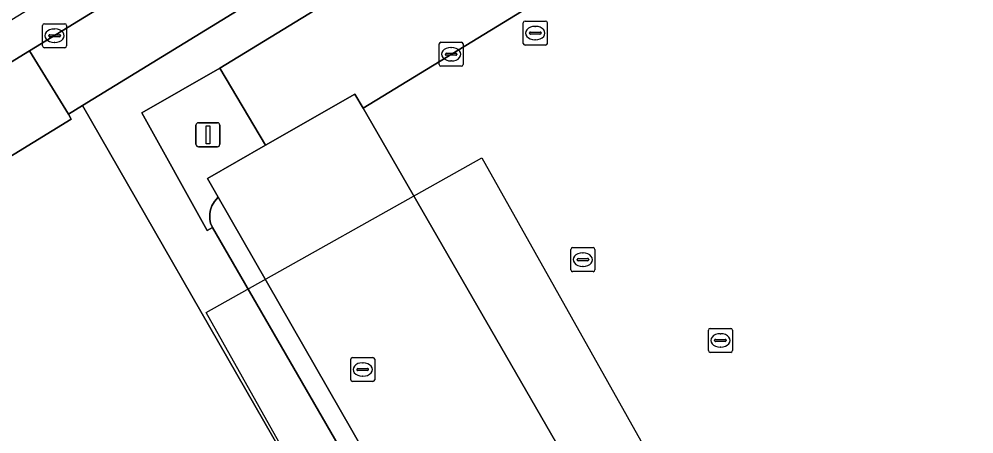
# Model space of a CAD drawing. Extents: x 158455 to 159797, y 387218 to 388672.
# Drawn here: x 159060.22 to 159099.92, y 387476.86 to 387494.14 of the extents above; entities that cross this region are included whole.
import ezdxf

# ---------------------------------------------------------------- set-up
doc = ezdxf.new("R2010")
doc.units = 0
for name, color, linetype in [('IMGEO_Erf', 7, 'Continuous'), ('IMGEO_Groenvoorziening', 7, 'Continuous'), ('IMGEO_Haag', 7, 'Continuous'), ('IMGEO_Hek', 7, 'Continuous'), ('IMGEO_Kolk', 7, 'Continuous'), ('IMGEO_Lichtmast', 7, 'Continuous'), ('IMGEO_Pand', 7, 'Continuous'), ('IMGEO_Pand_vergunning_verleend', 7, 'Continuous'), ('IMGEO_Parkeervlak_open', 7, 'Continuous'), ('IMGEO_Rijbaan_lokaal_gesloten', 7, 'Continuous'), ('IMGEO_Rioolput', 7, 'Continuous'), ('IMGEO_Voetpad_open', 7, 'Continuous')]:
    doc.layers.add(name, color=color, linetype=linetype)

msp = doc.modelspace()

# ---------------------------------------------------------------- linework, layer by layer
at = {"layer": 'IMGEO_Erf'}
for points in [[(159095.568, 387503.318), (159090.153, 387500), (159074.527, 387490.425), (159084.805, 387472.576), (159078.647, 387469.01), (159068.5, 387486.719), (159068.341, 387486.542), (159068.237, 387486.362), (159068.177, 387486.19), (159068.151, 387486.049), (159068.145, 387485.907), (159068.154, 387485.791), (159068.184, 387485.646), (159068.255, 387485.463), (159080.606, 387464.071), (159078.689, 387462.941), (159079.733, 387461.119), (159081.708, 387462.172), (159084.568, 387457.091), (159114.05, 387405.783)], [(159083.935, 387453.791), (159079.733, 387461.119), (159078.689, 387462.941), (159062.862, 387490.543), (159062.274, 387490.183), (159062.388, 387489.966), (159053.073, 387484.253), (159045.71, 387479.753), (159045.602, 387479.917), (159022.496, 387465.708)]]:
    msp.add_lwpolyline(points, dxfattribs=at)
at = {"layer": 'IMGEO_Groenvoorziening'}
for points in [[(159095.93, 387510.833), (159094.978, 387510.25), (159062.862, 387490.543), (159078.689, 387462.941), (159080.606, 387464.071), (159068.255, 387485.463)], [(159068.255, 387485.463), (159068.041, 387485.341), (159065.322, 387490.235), (159068.57, 387492.093), (159093.263, 387507.215), (159095.568, 387503.318)]]:
    msp.add_lwpolyline(points, dxfattribs=at)
msp.add_lwpolyline([(159068.57, 387492.093), (159065.322, 387490.235), (159068.041, 387485.341), (159068.255, 387485.463), (159068.184, 387485.646), (159068.154, 387485.791), (159068.145, 387485.907), (159068.151, 387486.049), (159068.177, 387486.19), (159068.237, 387486.362), (159068.341, 387486.542), (159068.5, 387486.719), (159068.052, 387487.5), (159070.464, 387488.883)], close=True, dxfattribs=at)
at = {"layer": 'IMGEO_Haag'}
for points in [[(159095.93, 387510.833), (159094.978, 387510.25), (159062.862, 387490.543), (159078.689, 387462.941), (159080.606, 387464.071), (159068.255, 387485.463)], [(159068.255, 387485.463), (159068.041, 387485.341), (159065.322, 387490.235), (159068.57, 387492.093), (159093.263, 387507.215), (159095.568, 387503.318)]]:
    msp.add_lwpolyline(points, dxfattribs=at)
at = {"layer": 'IMGEO_Hek'}
msp.add_lwpolyline([(159112.122, 387404.631), (159083.935, 387453.791), (159079.733, 387461.119), (159078.689, 387462.941), (159062.862, 387490.543)], dxfattribs=at)
at = {"layer": 'IMGEO_Kolk'}
for p, q in [((159061.195, 387493.021), (159061.195, 387493.873)), ((159061.27, 387493.947), (159062.122, 387493.947)), ((159061.683, 387493.727), (159061.708, 387493.727)), ((159062.196, 387493.873), (159062.196, 387493.021)), ((159061.454, 387493.441), (159061.454, 387493.453)), ((159061.892, 387493.404), (159061.494, 387493.404)), ((159061.497, 387493.49), (159061.895, 387493.49)), ((159061.938, 387493.453), (159061.938, 387493.441)), ((159062.122, 387492.947), (159061.27, 387492.947)), ((159061.706, 387493.167), (159061.681, 387493.167)), ((159077.685, 387492.251), (159077.685, 387493.103)), ((159077.76, 387493.177), (159078.612, 387493.177)), ((159078.173, 387492.957), (159078.198, 387492.957)), ((159078.686, 387493.103), (159078.686, 387492.251)), ((159077.944, 387492.671), (159077.944, 387492.683)), ((159078.382, 387492.634), (159077.984, 387492.634)), ((159077.987, 387492.72), (159078.385, 387492.72)), ((159078.428, 387492.683), (159078.428, 387492.671)), ((159078.612, 387492.177), (159077.76, 387492.177)), ((159078.196, 387492.397), (159078.171, 387492.397)), ((159088.884, 387480.333), (159088.884, 387481.185)), ((159088.959, 387481.259), (159089.811, 387481.259)), ((159089.372, 387481.039), (159089.397, 387481.039)), ((159089.885, 387481.185), (159089.885, 387480.333)), ((159089.143, 387480.753), (159089.143, 387480.765)), ((159089.581, 387480.716), (159089.183, 387480.716)), ((159089.186, 387480.802), (159089.584, 387480.802)), ((159089.627, 387480.765), (159089.627, 387480.753)), ((159089.811, 387480.259), (159088.959, 387480.259)), ((159089.395, 387480.479), (159089.37, 387480.479))]:
    msp.add_line(p, q, dxfattribs=at)
for points in [[(159061.195, 387493.021), (159061.195, 387493.873)], [(159061.27, 387493.947), (159062.122, 387493.947)], [(159062.196, 387493.873), (159062.196, 387493.021)], [(159062.122, 387492.947), (159061.27, 387492.947)], [(159077.685, 387492.251), (159077.685, 387493.103)], [(159077.76, 387493.177), (159078.612, 387493.177)], [(159078.686, 387493.103), (159078.686, 387492.251)], [(159078.612, 387492.177), (159077.76, 387492.177)], [(159088.884, 387480.333), (159088.884, 387481.185)], [(159088.959, 387481.259), (159089.811, 387481.259)], [(159089.885, 387481.185), (159089.885, 387480.333)], [(159089.811, 387480.259), (159088.959, 387480.259)]]:
    msp.add_lwpolyline(points, dxfattribs=at)
for centre, radius, start, end in [((159061.272, 387493.871), 0.0765, 91.552, 178.448), ((159061.272, 387493.871), 0.0765, 91.552, 178.448), ((159062.12, 387493.871), 0.0765, 1.552, 88.448), ((159062.12, 387493.871), 0.0765, 1.552, 88.448), ((159061.494, 387493.45), 0.0403, 85.8775, 175.7526), ((159061.491, 387493.44), 0.0366, 178.938, 274.7102), ((159061.895, 387493.447), 0.043, 264.8664, 352.4533), ((159061.899, 387493.452), 0.0386, 1.7309, 96.639), ((159061.272, 387493.023), 0.0765, 181.552, 268.448), ((159061.272, 387493.023), 0.0765, 181.552, 268.448), ((159062.12, 387493.023), 0.0765, 271.552, 358.448), ((159062.12, 387493.023), 0.0765, 271.552, 358.448), ((159077.762, 387493.101), 0.0765, 91.552, 178.448), ((159077.762, 387493.101), 0.0765, 91.552, 178.448), ((159078.61, 387493.101), 0.0765, 1.552, 88.448), ((159078.61, 387493.101), 0.0765, 1.552, 88.448), ((159077.984, 387492.68), 0.0403, 85.8775, 175.7526), ((159077.981, 387492.67), 0.0366, 178.938, 274.7102), ((159078.385, 387492.677), 0.043, 264.8664, 352.4533), ((159078.389, 387492.682), 0.0386, 1.7309, 96.639), ((159077.762, 387492.253), 0.0765, 181.552, 268.448), ((159077.762, 387492.253), 0.0765, 181.552, 268.448), ((159078.61, 387492.253), 0.0765, 271.552, 358.448), ((159078.61, 387492.253), 0.0765, 271.552, 358.448), ((159088.961, 387481.183), 0.0765, 91.552, 178.448), ((159088.961, 387481.183), 0.0765, 91.552, 178.448), ((159089.809, 387481.183), 0.0765, 1.552, 88.448), ((159089.809, 387481.183), 0.0765, 1.552, 88.448), ((159089.183, 387480.762), 0.0403, 85.8775, 175.7526), ((159089.18, 387480.752), 0.0366, 178.938, 274.7102), ((159089.584, 387480.759), 0.043, 264.8664, 352.4533), ((159089.588, 387480.764), 0.0386, 1.7309, 96.639), ((159088.961, 387480.335), 0.0765, 181.552, 268.448), ((159088.961, 387480.335), 0.0765, 181.552, 268.448), ((159089.809, 387480.335), 0.0765, 271.552, 358.448), ((159089.809, 387480.335), 0.0765, 271.552, 358.448)]:
    msp.add_arc(centre, radius, start, end, dxfattribs=at)
for centre, major_axis, ratio, start_param, end_param in [((159061.682, 387493.447), (-0.387, 0.002), 0.722429, 4.712389, 7.853982), ((159061.707, 387493.447), (-0.39, 0.002), 0.717154, 1.570796, 4.712389), ((159078.172, 387492.677), (-0.387, 0.002), 0.722429, 4.712389, 7.853982), ((159078.197, 387492.677), (-0.39, 0.002), 0.717154, 1.570796, 4.712389), ((159089.371, 387480.759), (-0.387, 0.002), 0.722429, 4.712389, 7.853982), ((159089.396, 387480.759), (-0.39, 0.002), 0.717154, 1.570796, 4.712389)]:
    msp.add_ellipse(centre, major_axis=major_axis, ratio=ratio, start_param=start_param, end_param=end_param, dxfattribs=at)
at = {"layer": 'IMGEO_Lichtmast'}
for p, q in [((159067.575, 387488.925), (159067.575, 387489.725)), ((159067.575, 387489.725), (159067.575, 387488.925)), ((159067.675, 387489.825), (159068.465, 387489.825)), ((159068.465, 387489.825), (159067.675, 387489.825)), ((159068.565, 387489.725), (159068.565, 387488.925)), ((159068.565, 387488.925), (159068.565, 387489.725)), ((159068.465, 387488.825), (159067.675, 387488.825)), ((159067.675, 387488.825), (159068.465, 387488.825))]:
    msp.add_line(p, q, dxfattribs=at)
msp.add_lwpolyline([(159067.995, 387489.7), (159068.145, 387489.7), (159068.145, 387488.95), (159067.995, 387488.95), (159067.995, 387489.7)], dxfattribs=at)
for centre, start, end in [((159067.675, 387489.725), 90, 180), ((159067.675, 387489.725), 90, 180), ((159068.465, 387489.725), 0, 90), ((159068.465, 387489.725), 360, 90), ((159067.675, 387488.925), 180, 270), ((159067.675, 387488.925), 180, 270), ((159068.465, 387488.925), 270, 0), ((159068.465, 387488.925), 270, 0)]:
    msp.add_arc(centre, 0.1, start, end, dxfattribs=at)
at = {"layer": 'IMGEO_Pand'}
msp.add_lwpolyline([(159074.527, 387490.425), (159074.186, 387491.018), (159070.464, 387488.883), (159068.052, 387487.5), (159068.5, 387486.719), (159078.647, 387469.01), (159084.805, 387472.576)], close=True, dxfattribs=at)
at = {"layer": 'IMGEO_Pand_vergunning_verleend'}
msp.add_lwpolyline([(159067.994, 387481.92), (159079.456, 387488.356), (159089.219, 387470.969), (159077.757, 387464.533)], close=True, dxfattribs=at)
at = {"layer": 'IMGEO_Parkeervlak_open'}
msp.add_lwpolyline([(159074.186, 387491.018), (159074.527, 387490.425), (159090.153, 387500), (159095.568, 387503.318), (159093.263, 387507.215), (159068.57, 387492.093), (159070.464, 387488.883)], close=True, dxfattribs=at)
at = {"layer": 'IMGEO_Rijbaan_lokaal_gesloten'}
msp.add_lwpolyline([(159133.229, 387549.041), (159131.804, 387548.467), (159132.872, 387546.133), (159133.561, 387544.061), (159133.59, 387542.706), (159133.317, 387541.303), (159132.756, 387539.948), (159131.877, 387538.704), (159130.75, 387537.685), (159126.453, 387534.93), (159019.808, 387469.507), (159020.676, 387468.281), (159024.359, 387470.558), (159047.885, 387485.004), (159051.33, 387487.098), (159060.651, 387492.816), (159093.351, 387512.877)], dxfattribs=at)
at = {"layer": 'IMGEO_Rioolput'}
for p, q in [((159081.184, 387493.129), (159081.184, 387493.981)), ((159081.259, 387494.055), (159082.111, 387494.055)), ((159081.672, 387493.835), (159081.697, 387493.835)), ((159082.185, 387493.981), (159082.185, 387493.129)), ((159081.443, 387493.549), (159081.443, 387493.561)), ((159081.881, 387493.512), (159081.483, 387493.512)), ((159081.486, 387493.598), (159081.884, 387493.598)), ((159081.927, 387493.561), (159081.927, 387493.549)), ((159082.111, 387493.055), (159081.259, 387493.055)), ((159081.695, 387493.275), (159081.67, 387493.275)), ((159083.237, 387484.622), (159084.089, 387484.622)), ((159083.162, 387483.696), (159083.162, 387484.548)), ((159083.464, 387484.165), (159083.862, 387484.165)), ((159083.65, 387484.402), (159083.675, 387484.402)), ((159084.163, 387484.548), (159084.163, 387483.696)), ((159083.421, 387484.116), (159083.421, 387484.128)), ((159083.859, 387484.079), (159083.461, 387484.079)), ((159083.673, 387483.842), (159083.648, 387483.842)), ((159083.905, 387484.128), (159083.905, 387484.116)), ((159084.089, 387483.622), (159083.237, 387483.622)), ((159074.007, 387479.122), (159074.007, 387479.974)), ((159074.082, 387480.048), (159074.934, 387480.048)), ((159074.495, 387479.828), (159074.52, 387479.828)), ((159075.008, 387479.974), (159075.008, 387479.122)), ((159074.266, 387479.542), (159074.266, 387479.554)), ((159074.704, 387479.505), (159074.306, 387479.505)), ((159074.309, 387479.591), (159074.707, 387479.591)), ((159074.75, 387479.554), (159074.75, 387479.542)), ((159074.934, 387479.048), (159074.082, 387479.048)), ((159074.518, 387479.268), (159074.493, 387479.268))]:
    msp.add_line(p, q, dxfattribs=at)
for points in [[(159081.184, 387493.129), (159081.184, 387493.981)], [(159081.259, 387494.055), (159082.111, 387494.055)], [(159082.185, 387493.981), (159082.185, 387493.129)], [(159082.111, 387493.055), (159081.259, 387493.055)], [(159083.237, 387484.622), (159084.089, 387484.622)], [(159083.162, 387483.696), (159083.162, 387484.548)], [(159084.163, 387484.548), (159084.163, 387483.696)], [(159084.089, 387483.622), (159083.237, 387483.622)], [(159074.007, 387479.122), (159074.007, 387479.974)], [(159074.082, 387480.048), (159074.934, 387480.048)], [(159075.008, 387479.974), (159075.008, 387479.122)], [(159074.934, 387479.048), (159074.082, 387479.048)]]:
    msp.add_lwpolyline(points, dxfattribs=at)
for centre, radius, start, end in [((159081.261, 387493.979), 0.0765, 91.552, 178.448), ((159081.261, 387493.979), 0.0765, 91.552, 178.448), ((159082.109, 387493.979), 0.0765, 1.552, 88.448), ((159082.109, 387493.979), 0.0765, 1.552, 88.448), ((159081.483, 387493.558), 0.0403, 85.8775, 175.7526), ((159081.48, 387493.548), 0.0366, 178.938, 274.7102), ((159081.884, 387493.555), 0.043, 264.8664, 352.4533), ((159081.888, 387493.56), 0.0386, 1.7309, 96.639), ((159081.261, 387493.131), 0.0765, 181.552, 268.448), ((159081.261, 387493.131), 0.0765, 181.552, 268.448), ((159082.109, 387493.131), 0.0765, 271.552, 358.448), ((159082.109, 387493.131), 0.0765, 271.552, 358.448), ((159083.239, 387484.546), 0.0765, 91.552, 178.448), ((159083.239, 387484.546), 0.0765, 91.552, 178.448), ((159084.087, 387484.546), 0.0765, 1.552, 88.448), ((159084.087, 387484.546), 0.0765, 1.552, 88.448), ((159083.461, 387484.125), 0.0403, 85.8775, 175.7526), ((159083.866, 387484.127), 0.0386, 1.7309, 96.639), ((159083.458, 387484.115), 0.0366, 178.938, 274.7102), ((159083.862, 387484.122), 0.043, 264.8664, 352.4533), ((159083.239, 387483.698), 0.0765, 181.552, 268.448), ((159083.239, 387483.698), 0.0765, 181.552, 268.448), ((159084.087, 387483.698), 0.0765, 271.552, 358.448), ((159084.087, 387483.698), 0.0765, 271.552, 358.448), ((159074.084, 387479.972), 0.0765, 91.552, 178.448), ((159074.084, 387479.972), 0.0765, 91.552, 178.448), ((159074.932, 387479.972), 0.0765, 1.552, 88.448), ((159074.932, 387479.972), 0.0765, 1.552, 88.448), ((159074.306, 387479.551), 0.0403, 85.8775, 175.7526), ((159074.303, 387479.541), 0.0366, 178.938, 274.7102), ((159074.707, 387479.548), 0.043, 264.8664, 352.4533), ((159074.711, 387479.553), 0.0386, 1.7309, 96.639), ((159074.084, 387479.124), 0.0765, 181.552, 268.448), ((159074.084, 387479.124), 0.0765, 181.552, 268.448), ((159074.932, 387479.124), 0.0765, 271.552, 358.448), ((159074.932, 387479.124), 0.0765, 271.552, 358.448)]:
    msp.add_arc(centre, radius, start, end, dxfattribs=at)
for centre, major_axis, ratio, start_param, end_param in [((159081.671, 387493.555), (-0.387, 0.002), 0.722429, 4.712389, 7.853982), ((159081.696, 387493.555), (-0.39, 0.002), 0.717154, 1.570796, 4.712389), ((159083.649, 387484.122), (-0.387, 0.002), 0.722429, 4.712389, 7.853982), ((159083.674, 387484.122), (-0.39, 0.002), 0.717154, 1.570796, 4.712389), ((159074.494, 387479.548), (-0.387, 0.002), 0.722429, 4.712389, 7.853982), ((159074.519, 387479.548), (-0.39, 0.002), 0.717154, 1.570796, 4.712389)]:
    msp.add_ellipse(centre, major_axis=major_axis, ratio=ratio, start_param=start_param, end_param=end_param, dxfattribs=at)
at = {"layer": 'IMGEO_Voetpad_open'}
for points in [[(159094.978, 387510.25), (159093.351, 387512.877), (159060.651, 387492.816), (159062.274, 387490.183), (159062.862, 387490.543)], [(159062.388, 387489.966), (159062.274, 387490.183), (159060.651, 387492.816), (159051.33, 387487.098), (159053.073, 387484.253)]]:
    msp.add_lwpolyline(points, close=True, dxfattribs=at)

doc.saveas('drawing.dxf')
